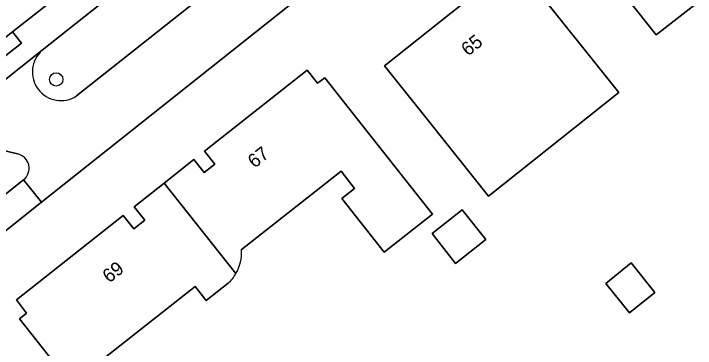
# Model space of a CAD drawing. Extents: x 159499 to 160349, y 382524 to 383273.
# Drawn here: x 159853.23 to 159903.16, y 383011.11 to 383035.65 of the extents above; entities that cross this region are included whole.
import ezdxf

# ---------------------------------------------------------------- set-up
doc = ezdxf.new("R2010")
doc.units = 0
for name, color, linetype in [('IMGEO_Boom', 7, 'Continuous'), ('IMGEO_Erf', 7, 'Continuous'), ('IMGEO_Groenvoorziening', 7, 'Continuous'), ('IMGEO_Pand', 7, 'Continuous'), ('IMGEO_Pand_nummerreeks', 7, 'Continuous'), ('IMGEO_Rijbaan_lokaal_open', 7, 'Continuous'), ('IMGEO_Voetpad_open', 7, 'Continuous')]:
    doc.layers.add(name, color=color, linetype=linetype)

msp = doc.modelspace()

# ---------------------------------------------------------------- linework, layer by layer
at = {"layer": 'IMGEO_Boom'}
msp.add_circle((159856.348, 383030.82), 0.489, dxfattribs=at)
at = {"layer": 'IMGEO_Erf'}
for points in [[(159980.466, 383082.767), (159973.363, 383091.624), (159970.403, 383089.263), (159966.602, 383094.029), (159959.746, 383088.563), (159957.137, 383091.836), (159954.02, 383095.745), (159961.123, 383101.385), (159963.162, 383098.828), (159964.427, 383097.24), (159967.154, 383099.413), (159965.906, 383101.017), (159961.847, 383106.236), (159961.699, 383106.426), (159884.908, 383045.395), (159855.273, 383021.828), (159846.991, 383015.242), (159863.606, 383000), (159868.935, 382995.116), (159884.721, 382980.647)], [(159868.941, 383015.881), (159867.337, 383014.614), (159866.519, 383015.65), (159857.453, 383008.492), (159853.668, 383013.286), (159854.183, 383013.698), (159853.436, 383014.669), (159861.261, 383020.851), (159862.033, 383019.883), (159862.828, 383020.516), (159862.056, 383021.485), (159864.251, 383023.221), (159866.435, 383024.948), (159867.181, 383023.997), (159867.959, 383024.609), (159867.212, 383025.559), (159874.715, 383031.505), (159875.483, 383030.545), (159876.016, 383030.932), (159879.114, 383027.008), (159883.899, 383020.949)], [(159883.899, 383020.949), (159880.368, 383018.161), (159877.263, 383022.093), (159878.204, 383022.837), (159877.212, 383024.094), (159869.905, 383018.324)]]:
    msp.add_lwpolyline(points, dxfattribs=at)
for points in [[(159904.176, 383047.904), (159908.21, 383042.805), (159902.602, 383038.369), (159903.792, 383036.863), (159900.292, 383034.098), (159898.168, 383036.787), (159895.92, 383039.633), (159892.82, 383043.556), (159896.322, 383046.325), (159898.124, 383047.75), (159897.312, 383048.842), (159901.073, 383051.825)], [(159897.552, 383029.866), (159888.005, 383022.266), (159883.515, 383027.908), (159880.401, 383031.819), (159885.256, 383035.683), (159886.967, 383037.045), (159884.929, 383039.636), (159887.89, 383042.007), (159890.995, 383038.106)], [(159887.808, 383019.083), (159885.6, 383017.339), (159883.874, 383019.525), (159886.082, 383021.269)], [(159900.193, 383015.196), (159898.324, 383013.704), (159896.59, 383015.876), (159898.459, 383017.368)]]:
    msp.add_lwpolyline(points, close=True, dxfattribs=at)
for centre, radius, start, end in [((159866.927, 383018.089), 2.988, 329.8849, 4.5123), ((159866.903, 383018.103), 3.015, 312.524, 329.8809)]:
    msp.add_arc(centre, radius, start, end, dxfattribs=at)
at = {"layer": 'IMGEO_Groenvoorziening'}
for points in [[(159857.845, 383029.611), (159882.241, 383048.977), (159879.615, 383052.244), (159855.318, 383032.955)], [(159853.515, 383025.365), (159847.934, 383026.71)], [(159846.977, 383017.906), (159853.955, 383023.466)]]:
    msp.add_lwpolyline(points, dxfattribs=at)
for centre, radius, start, end in [((159856.701, 383031.374), 2.101, 131.1793, 302.976), ((159853.279, 383024.31), 1.081, 308.7225, 77.368)]:
    msp.add_arc(centre, radius, start, end, dxfattribs=at)
at = {"layer": 'IMGEO_Pand'}
for points in [[(159904.176, 383047.904), (159901.073, 383051.825), (159897.312, 383048.842), (159898.124, 383047.75), (159896.322, 383046.325), (159892.82, 383043.556), (159895.92, 383039.633), (159898.168, 383036.787), (159900.292, 383034.098), (159903.792, 383036.863), (159902.602, 383038.369), (159908.21, 383042.805)], [(159884.929, 383039.636), (159886.967, 383037.045), (159885.256, 383035.683), (159880.401, 383031.819), (159883.515, 383027.908), (159888.005, 383022.266), (159897.552, 383029.866), (159890.995, 383038.106), (159887.89, 383042.007)], [(159885.6, 383017.339), (159887.808, 383019.083), (159886.082, 383021.269), (159883.874, 383019.525)], [(159896.59, 383015.876), (159898.324, 383013.704), (159900.193, 383015.196), (159898.459, 383017.368)]]:
    msp.add_lwpolyline(points, close=True, dxfattribs=at)
for points in [[(159869.905, 383018.324), (159877.212, 383024.094), (159878.204, 383022.837), (159877.263, 383022.093), (159880.368, 383018.161), (159883.899, 383020.949), (159879.114, 383027.008), (159876.016, 383030.932), (159875.483, 383030.545), (159874.715, 383031.505), (159867.212, 383025.559), (159867.959, 383024.609), (159867.181, 383023.997), (159866.435, 383024.948), (159864.251, 383023.221), (159869.511, 383016.59)], [(159869.511, 383016.59), (159864.251, 383023.221), (159862.056, 383021.485), (159862.828, 383020.516), (159862.033, 383019.883), (159861.261, 383020.851), (159853.436, 383014.669), (159854.183, 383013.698), (159853.668, 383013.286), (159857.453, 383008.492), (159866.519, 383015.65), (159867.337, 383014.614), (159868.941, 383015.881)]]:
    msp.add_lwpolyline(points, dxfattribs=at)
for centre, radius, start, end in [((159866.927, 383018.089), 2.988, 329.8849, 4.5123), ((159866.903, 383018.103), 3.015, 312.524, 329.8809)]:
    msp.add_arc(centre, radius, start, end, dxfattribs=at)
at = {"layer": 'IMGEO_Rijbaan_lokaal_open'}
for points in [[(159957.398, 383108.683), (159942.411, 383096.752), (159936.037, 383091.678), (159934.146, 383090.179), (159909.329, 383070.5), (159908.378, 383069.746), (159884.082, 383050.481), (159882.241, 383048.977), (159857.845, 383029.611)], [(159853.955, 383023.466), (159855.273, 383021.828), (159884.908, 383045.395), (159961.699, 383106.426)], [(159855.318, 383032.955), (159847.228, 383026.535)], [(159847.934, 383026.71), (159853.515, 383025.365)]]:
    msp.add_lwpolyline(points, dxfattribs=at)
msp.add_lwpolyline([(159897.799, 383069.718), (159898.558, 383070.332), (159902.989, 383073.853), (159898.684, 383079.284), (159897.791, 383078.578), (159894.8, 383076.206), (159883.119, 383066.94), (159878.007, 383062.885), (159868.382, 383055.25), (159866.363, 383053.643), (159859.981, 383048.564), (159841.883, 383034.159), (159838.443, 383031.433), (159831.353, 383025.815), (159826.116, 383021.665), (159830.398, 383016.259), (159831.979, 383017.516), (159840.676, 383024.425), (159844.437, 383027.413), (159844.915, 383027.791), (159853.149, 383034.305), (159860.512, 383040.122)], close=True, dxfattribs=at)
for centre, radius, start, end in [((159856.701, 383031.374), 2.101, 131.1793, 302.976), ((159853.279, 383024.31), 1.081, 308.7225, 77.368)]:
    msp.add_arc(centre, radius, start, end, dxfattribs=at)
at = {"layer": 'IMGEO_Voetpad_open'}
for points in [[(159860.512, 383040.122), (159853.149, 383034.305), (159853.794, 383033.489), (159845.56, 383026.975), (159844.915, 383027.791), (159844.437, 383027.413), (159840.676, 383024.425), (159841.323, 383023.611), (159837.225, 383020.355), (159838.065, 383019.297), (159840.782, 383021.442), (159843.659, 383023.682), (159847.228, 383026.535), (159855.318, 383032.955), (159879.615, 383052.244), (159882.241, 383048.977), (159884.082, 383050.481), (159881.522, 383053.674), (159905.827, 383073.006)], [(159843.659, 383023.682), (159840.782, 383021.442), (159846.179, 383014.633), (159862.135, 383000), (159884.031, 382979.919), (159884.721, 382980.647), (159868.935, 382995.116), (159863.606, 383000), (159846.991, 383015.242), (159855.273, 383021.828)], [(159855.273, 383021.828), (159853.955, 383023.466), (159846.977, 383017.906)]]:
    msp.add_lwpolyline(points, dxfattribs=at)
msp.add_lwpolyline([(159844.915, 383027.791), (159845.56, 383026.975), (159853.794, 383033.489), (159853.149, 383034.305)], close=True, dxfattribs=at)

# ---------------------------------------------------------------- texts
at = {"layer": 'IMGEO_Pand_nummerreeks'}
for s, rotation, p in [('65', 38.5169, (159886.507, 383032.488)), ('67', 38.3675, (159870.871, 383024.278)), ('69', 38.3353, (159860.23, 383015.859))]:
    msp.add_text(s, height=1, rotation=rotation, dxfattribs=at).set_placement(p)

doc.saveas('drawing.dxf')
